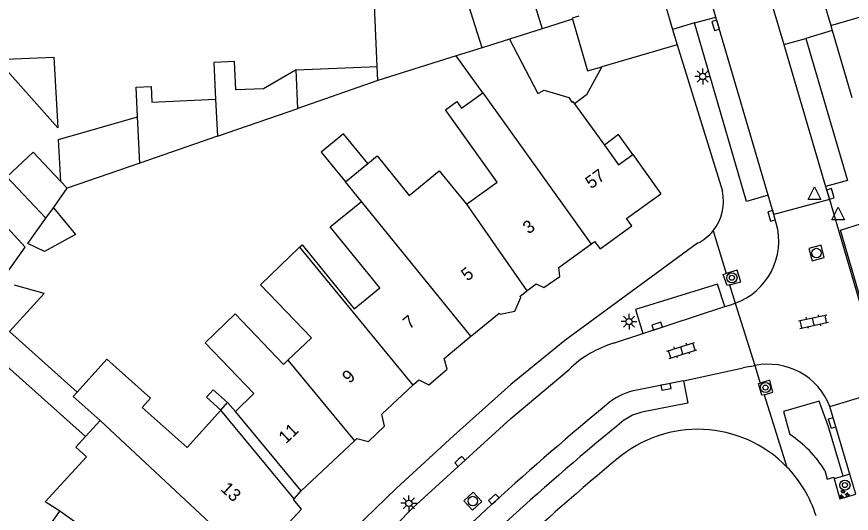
# Model space of a CAD drawing. Extents: x 132998 to 136004, y 396998 to 398512.
# Drawn here: x 134836.2 to 134902, y 397311.1 to 397350.2 of the extents above; entities that cross this region are included whole.
import ezdxf

# ---------------------------------------------------------------- set-up
doc = ezdxf.new("R2010")
doc.units = 0
for name, color, linetype in [('gg-afsc-erfafscheiding', 7, 'Continuous'), ('gg-afsc-muur', 7, 'Continuous'), ('gg-anno-huisnummerreeks BGT', 7, 'Continuous'), ('gg-bbg-bijgebouw', 7, 'Continuous'), ('gg-bbg-gedigitaliseerde bebouwing', 7, 'Continuous'), ('gg-bbg-gedigitaliseerde bebouwing onder overbouw', 7, 'Continuous'), ('gg-bbg-gedigitaliseerde bijgebouw', 7, 'Continuous'), ('gg-bbg-gedigitaliseerde overbouw', 7, 'Continuous'), ('gg-bbg-hoofdgebouw', 7, 'Continuous'), ('gg-bbg-luifel en loopbrug', 7, 'Continuous'), ('gg-bbg-onder overbouw', 7, 'Continuous'), ('gg-bbg-pand overbouw', 7, 'Continuous'), ('gg-bbg-tussenscheiding', 7, 'Continuous'), ('gg-knt-verharding', 7, 'Continuous'), ('gg-knt-verharding nz', 7, 'Continuous'), ('gt-grn-weggrens', 7, 'Continuous'), ('gt-symb-boom', 7, 'Continuous'), ('gt-symb-groenvak', 7, 'Continuous'), ('gt-symb-klinker verharding', 7, 'Continuous'), ('gt-symb-kolk', 7, 'Continuous'), ('gt-symb-lichtmast', 7, 'Continuous'), ('gt-symb-rioolschacht', 7, 'Continuous'), ('gt-symb-waterafsluiter', 7, 'Continuous')]:
    doc.layers.add(name, color=color, linetype=linetype)

# ---------------------------------------------------------------- blocks, each defined once
blk = doc.blocks.new('gt0-KOLK')
at = {"layer": 'gt-symb-kolk'}
blk.add_lwpolyline([(0, 0), (0.375, 0), (0.375, 0.4), (-0.375, 0.4), (-0.375, 0), (0, 0)], dxfattribs=at)
blk = doc.blocks.new('gt0-WAFSL')
at = {"layer": 'gt-symb-waterafsluiter'}
for p, q in [((-0.5, -0.333), (0, 0.667)), ((0, 0.667), (0.5, -0.333)), ((0.5, -0.333), (-0.5, -0.333))]:
    blk.add_line(p, q, dxfattribs=at)
blk = doc.blocks.new('gt0-BOOM')
at = {"layer": 'gt-symb-boom'}
for radius in [0.4, 0.2]:
    blk.add_circle((0, 0), radius, dxfattribs=at)
blk = doc.blocks.new('gt0-KL1')
at = {"layer": 'gt-symb-klinker verharding'}
for p, q in [((-1.15, 0.3), (1.15, 0.3)), ((-1, -0.3), (-1, 0.3)), ((-0.5, 0.3), (-0.5, 0.45)), ((0, -0.3), (0, 0.3)), ((0.5, 0.3), (0.5, 0.45)), ((1, -0.3), (1, 0.3)), ((-1.15, -0.3), (1.15, -0.3)), ((-0.5, -0.45), (-0.5, -0.3)), ((0.5, -0.45), (0.5, -0.3))]:
    blk.add_line(p, q, dxfattribs=at)
blk = doc.blocks.new('gt0-RS')
at = {"layer": 'gt-symb-rioolschacht'}
blk.add_lwpolyline([(-0.5, -0.5), (0.5, -0.5), (0.5, 0.5), (-0.5, 0.5)], close=True, dxfattribs=at)
blk.add_circle((0, 0), 0.375, dxfattribs=at)
blk = doc.blocks.new('gt0-GRVAK')
at = {"layer": 'gt-symb-groenvak'}
for p, q in [((-0.11, 0.189), (-0.228, 0.24)), ((-0.182, 0.153), (0.088, 0.153)), ((-0.091, 0.211), (-0.156, 0.322)), ((-0.047, 0.214), (-0.047, 0.393)), ((-0.004, 0.211), (0.061, 0.322)), ((0.015, 0.189), (0.133, 0.24)), ((0.262, -0.052), (0.197, 0.059)), ((0.305, -0.049), (0.305, 0.13)), ((0.349, -0.052), (0.414, 0.059)), ((-0.245, -0.228), (-0.363, -0.177)), ((-0.318, -0.264), (-0.047, -0.264)), ((-0.226, -0.206), (-0.291, -0.095)), ((-0.183, -0.203), (-0.183, -0.024)), ((-0.139, -0.206), (-0.074, -0.095)), ((-0.12, -0.228), (-0.002, -0.177)), ((0.243, -0.074), (0.125, -0.023)), ((0.17, -0.11), (0.441, -0.11)), ((0.368, -0.074), (0.486, -0.023))]:
    blk.add_line(p, q, dxfattribs=at)
blk = doc.blocks.new('gt0-LMAST')
at = {"layer": 'gt-symb-lichtmast'}
for p, q in [((-0.182, 0.173), (-0.447, 0.438)), ((-0.005, 0.246), (-0.005, 0.621)), ((0.172, 0.173), (0.437, 0.438)), ((-0.255, -0.004), (-0.63, -0.004)), ((-0.182, -0.181), (-0.447, -0.446)), ((-0.005, -0.254), (-0.005, -0.629)), ((0.437, -0.446), (0.172, -0.181)), ((0.245, -0.004), (0.62, -0.004))]:
    blk.add_line(p, q, dxfattribs=at)
blk.add_circle((-0.005, -0.004), 0.25, dxfattribs=at)

msp = doc.modelspace()

# ---------------------------------------------------------------- linework, layer by layer
at = {"layer": 'gg-afsc-erfafscheiding'}
msp.add_line((134852.832, 397319.825), (134853.455, 397319.136), dxfattribs=at)
msp.add_lwpolyline([(134852.307, 397319.239), (134851.17, 397320.257), (134851.694, 397320.844), (134852.832, 397319.825)], dxfattribs=at)
at = {"layer": 'gg-afsc-muur'}
msp.add_line((134877.63, 397349.286), (134875.057, 397348.475), dxfattribs=at)
at = {"layer": 'gg-bbg-bijgebouw'}
for p, q in [((134887.04, 397352.179), (134887.903, 397349.235)), ((134887.903, 397349.235), (134888.258, 397348.024)), ((134888.258, 397348.024), (134882.32, 397346.283))]:
    msp.add_line(p, q, dxfattribs=at)
for points in [[(134880.524, 397350.269), (134879.997, 397350.114), (134880.019, 397350.038)], [(134880.019, 397350.038), (134881.214, 397345.959), (134882.32, 397346.283)]]:
    msp.add_lwpolyline(points, dxfattribs=at)
at = {"layer": 'gg-bbg-gedigitaliseerde bebouwing'}
for p, q in [((134864.626, 397346.316), (134864.12, 397357.906)), ((134875.057, 397348.475), (134872.901, 397347.796)), ((134870.862, 397347.153), (134864.674, 397345.204)), ((134872.948, 397344.233), (134870.862, 397347.153)), ((134863.385, 397335.677), (134862.126, 397337.226)), ((134841.64, 397317.142), (134842.787, 397318.409))]:
    msp.add_line(p, q, dxfattribs=at)
for points in [[(134872.901, 397347.796), (134870.113, 397356.576), (134875.177, 397357.363)], [(134871.655, 397335.462), (134874.092, 397337.204), (134870.02, 397342.902), (134870.918, 397343.544), (134871.278, 397343.04), (134872.948, 397344.233)], [(134863.884, 397338.656), (134864.627, 397339.26), (134867.151, 397336.156), (134869.523, 397338.085), (134871.655, 397335.462)], [(134858.505, 397332.065), (134858.708, 397332.26), (134862.822, 397327.226), (134864.846, 397328.879), (134860.93, 397333.671), (134863.385, 397335.677)], [(134857.591, 397323.162), (134859.442, 397324.939), (134855.433, 397329.116), (134858.505, 397332.065)], [(134853.455, 397319.136), (134854.909, 397320.533), (134851.07, 397324.532), (134853.446, 397326.812), (134857.257, 397322.841), (134857.591, 397323.162)], [(134840.992, 397320.652), (134843.323, 397323.256), (134846.769, 397320.172), (134846.117, 397319.444), (134849.655, 397316.277), (134852.307, 397319.239)], [(134842.787, 397318.409), (134840.676, 397320.299), (134840.992, 397320.652)], [(134841.729, 397315.543), (134840.884, 397316.308), (134841.64, 397317.142)], [(134839.611, 397311.269), (134838.464, 397312), (134841.729, 397315.543)], [(134838.645, 397302.991), (134840.586, 397305.732), (134837.325, 397308.041), (134839.611, 397311.269)]]:
    msp.add_lwpolyline(points, dxfattribs=at)
at = {"layer": 'gg-bbg-gedigitaliseerde bebouwing onder overbouw'}
for p, q in [((134858.09, 397312.253), (134852.307, 397319.239)), ((134858.637, 397312.867), (134853.455, 397319.136))]:
    msp.add_line(p, q, dxfattribs=at)
at = {"layer": 'gg-bbg-gedigitaliseerde bijgebouw'}
for p, q in [((134858.236, 397346.037), (134864.626, 397346.316)), ((134864.674, 397345.204), (134858.373, 397343.003)), ((134852.033, 397340.812), (134858.373, 397343.003)), ((134852.033, 397340.812), (134845.912, 397338.697)), ((134838.336, 397338.693), (134837.517, 397339.566)), ((134839.698, 397337.244), (134838.336, 397338.693)), ((134845.912, 397338.697), (134840.187, 397336.719)), ((134839.108, 397335.184), (134840.187, 397336.719)), ((134838.521, 397334.348), (134839.108, 397335.184))]:
    msp.add_line(p, q, dxfattribs=at)
for points in [[(134834.645, 397346.877), (134839.157, 397347.039), (134839.464, 397341.49), (134834.645, 397346.877)], [(134858.236, 397346.037), (134855.671, 397344.562), (134853.489, 397344.466), (134853.381, 397346.7), (134851.751, 397346.628), (134851.891, 397343.736)], [(134845.737, 397342.345), (134845.625, 397344.678), (134846.806, 397344.735), (134846.866, 397343.493), (134851.891, 397343.736)], [(134839.698, 397337.244), (134839.516, 397340.554), (134845.737, 397342.345)], [(134863.884, 397338.656), (134861.982, 397340.996), (134860.224, 397339.566), (134862.126, 397337.226)], [(134837.517, 397339.566), (134835.446, 397337.621), (134838.521, 397334.348)], [(134835.23, 397329.744), (134836.891, 397332.068), (134834.601, 397334.542), (134832.526, 397332.522)], [(134835.651, 397325.433), (134838.378, 397328.412), (134836.057, 397329.085)]]:
    msp.add_lwpolyline(points, dxfattribs=at)
at = {"layer": 'gg-bbg-gedigitaliseerde overbouw'}
msp.add_line((134852.307, 397319.239), (134852.832, 397319.825), dxfattribs=at)
at = {"layer": 'gg-bbg-hoofdgebouw'}
for p, q in [((134899.105, 397353.867), (134900.375, 397349.536)), ((134900.375, 397349.536), (134900.49, 397349.142)), ((134900.49, 397349.142), (134902.034, 397343.88)), ((134880.168, 397343.379), (134882.531, 397340.125)), ((134884.771, 397339.382), (134886.97, 397336.28)), ((134858.637, 397312.867), (134862.828, 397316.813))]:
    msp.add_line(p, q, dxfattribs=at)
for points in [[(134875.057, 397348.475), (134877.298, 397344.188), (134877.784, 397344.442), (134879.735, 397343.869), (134879.962, 397343.49), (134880.044, 397343.55), (134880.168, 397343.379)], [(134881.482, 397332.301), (134881.766, 397332.509), (134882.19, 397331.934), (134884.706, 397333.754), (134884.284, 397334.337), (134886.97, 397336.28)], [(134876.422, 397328.641), (134876.524, 397328.724), (134877.149, 397329.175), (134877.77, 397328.889), (134879.017, 397329.758), (134878.942, 397330.467), (134881.372, 397332.22), (134881.482, 397332.301)], [(134872.011, 397325.053), (134872.091, 397325.12), (134874.247, 397326.873), (134874.313, 397326.792), (134875.483, 397327.038), (134875.946, 397328.112), (134875.876, 397328.198), (134876.422, 397328.641)], [(134867.447, 397321.212), (134867.497, 397321.258), (134867.918, 397321.61), (134868.696, 397321.218), (134870.144, 397322.464), (134869.918, 397323.295), (134872.011, 397325.053)], [(134862.828, 397316.813), (134863.029, 397317.002), (134863.949, 397316.756), (134865.215, 397317.964), (134864.992, 397318.923), (134867.447, 397321.212)], [(134854.086, 397307.898), (134854.859, 397308.739), (134855.45, 397308.196), (134855.913, 397308.697), (134856.048, 397308.587), (134858.668, 397311.438), (134858.037, 397312.194), (134858.09, 397312.253)]]:
    msp.add_lwpolyline(points, dxfattribs=at)
at = {"layer": 'gg-bbg-luifel en loopbrug'}
for p, q in [((134876.676, 397352.428), (134877.63, 397349.286)), ((134880.019, 397350.038), (134877.63, 397349.286)), ((134840.992, 397320.652), (134835.651, 397325.433)), ((134841.64, 397317.142), (134834.178, 397323.823))]:
    msp.add_line(p, q, dxfattribs=at)
msp.add_lwpolyline([(134839.108, 397335.184), (134840.851, 397333.079), (134838.422, 397331.736), (134837.108, 397332.372), (134838.521, 397334.348)], dxfattribs=at)
at = {"layer": 'gg-bbg-onder overbouw'}
msp.add_lwpolyline([(134882.531, 397340.125), (134883.658, 397338.574), (134884.771, 397339.382)], dxfattribs=at)
at = {"layer": 'gg-bbg-pand overbouw'}
msp.add_line((134858.09, 397312.253), (134858.637, 397312.867), dxfattribs=at)
msp.add_lwpolyline([(134884.771, 397339.382), (134883.654, 397340.941), (134882.531, 397340.125)], dxfattribs=at)
at = {"layer": 'gg-bbg-tussenscheiding'}
for p, q in [((134900.375, 397349.536), (134910.221, 397352.466)), ((134872.901, 397347.796), (134870.862, 397347.153)), ((134858.373, 397343.003), (134858.236, 397346.037)), ((134864.674, 397345.204), (134864.626, 397346.316)), ((134872.948, 397344.233), (134881.482, 397332.301)), ((134851.891, 397343.736), (134852.033, 397340.812)), ((134845.912, 397338.697), (134845.737, 397342.345)), ((134862.126, 397337.226), (134863.884, 397338.656)), ((134840.187, 397336.719), (134839.698, 397337.244)), ((134872.011, 397325.053), (134863.385, 397335.677)), ((134871.655, 397335.462), (134876.422, 397328.641)), ((134858.505, 397332.065), (134867.447, 397321.212)), ((134857.591, 397323.162), (134862.828, 397316.813)), ((134842.787, 397318.409), (134854.086, 397307.898)), ((134843.027, 397308.851), (134839.611, 397311.269))]:
    msp.add_line(p, q, dxfattribs=at)
at = {"layer": 'gg-knt-verharding'}
for p, q in [((134891.325, 397350.206), (134889.54, 397356.276)), ((134895.308, 397352.705), (134896.684, 397348.036)), ((134889.624, 397349.755), (134891.325, 397350.206)), ((134900.49, 397349.142), (134898.397, 397348.529)), ((134896.684, 397348.036), (134898.397, 397348.529)), ((134888.258, 397348.024), (134891.83, 397336.48)), ((134899.966, 397336.854), (134900.264, 397335.836)), ((134895.885, 397334.647), (134895.442, 397336.184)), ((134900.264, 397335.836), (134895.885, 397334.647)), ((134900.264, 397335.836), (134904.651, 397320.84)), ((134896.081, 397333.965), (134895.885, 397334.647)), ((134892.022, 397327.386), (134892.49, 397327.54)), ((134892.49, 397327.54), (134892.83, 397327.65)), ((134892.83, 397327.65), (134894.385, 397322.744)), ((134883.26, 397324.51), (134885.576, 397325.27)), ((134894, 397322.68), (134894.385, 397322.744)), ((134888.766, 397321.553), (134893.479, 397322.572)), ((134894, 397322.68), (134893.479, 397322.572)), ((134900.304, 397319.507), (134904.651, 397320.84)), ((134901.889, 397314.176), (134900.304, 397319.507)), ((134883.52, 397315.36), (134883.07, 397315)), ((134901.889, 397314.176), (134901.352, 397314.017)), ((134902.356, 397312.605), (134901.889, 397314.176)), ((134901.352, 397314.017), (134900.646, 397313.807))]:
    msp.add_line(p, q, dxfattribs=at)
for points in [[(134895.442, 397336.184), (134893.731, 397335.684), (134889.624, 397349.755)], [(134898.397, 397348.529), (134901.686, 397337.321), (134899.966, 397336.854)], [(134882.32, 397346.283), (134881.12, 397344.07), (134880.168, 397343.379)], [(134901.131, 397333.425), (134902.809, 397333.931), (134905.883, 397323.395), (134904.203, 397322.89), (134901.131, 397333.425)], [(134889.87, 397332.38), (134879.42, 397324.71), (134875.15, 397321.24), (134870.63, 397317.21), (134866.15, 397313.07), (134861.15, 397308.24), (134854.24, 397300.73), (134849.61, 397295.05), (134843.58, 397287.15), (134831.86, 397270.75)], [(134892.389, 397329.107), (134892.203, 397329.056), (134891.904, 397329.929), (134892.121, 397329.994)], [(134892.389, 397329.107), (134893.285, 397329.353), (134893.007, 397330.258), (134892.121, 397329.994)], [(134892.022, 397327.386), (134891.457, 397329.166), (134884.973, 397327.163), (134885.576, 397325.27)], [(134857.697, 397299.926), (134857.99, 397300.27), (134858.24, 397300.96), (134858.22, 397301.64), (134858.39, 397302.3), (134867.45, 397311.53), (134875.17, 397318.56), (134879.75, 397322.44)], [(134888.766, 397321.553), (134889.11, 397319.794), (134885.489, 397319.072), (134884.748, 397318.841), (134884.08, 397318.445)], [(134895.113, 397320.448), (134895.822, 397320.652), (134895.579, 397321.585), (134894.82, 397321.37)], [(134895.113, 397320.448), (134894.944, 397320.4), (134894.674, 397321.329), (134894.82, 397321.37)], [(134901.352, 397314.017), (134900.201, 397317.916), (134899.458, 397319.935), (134896.654, 397319.136), (134897.158, 397317.312)], [(134899.916, 397314.472), (134900.086, 397313.792), (134900.608, 397313.941), (134900.646, 397313.807)], [(134900.646, 397313.807), (134901.094, 397312.23), (134902.356, 397312.605)]]:
    msp.add_lwpolyline(points, dxfattribs=at)
for centre, radius, start, end in [((134888.245, 397335.675), 3.675, 321.01472, 12.65797), ((134891.053, 397332.559), 5.221, 289.90231, 15.61833), ((134888.244, 397335.678), 3.677, 296.24015, 320.97722), ((134885.832, 397316.138), 8.759, 107.07811, 133.98131), ((134895.438, 397317.639), 5.213, 21.00335, 101.64966), ((135025.902, 397145.077), 223.987, 129.28456, 135.39992), ((134889.895, 397307.938), 9.785, 44.1261, 130.66063), ((134892.011, 397309.554), 9.31, 31.8858, 56.43577), ((135009.866, 397162.92), 198.004, 129.81936, 136.54569), ((134889.893, 397307.938), 9.786, 17.61746, 44.11288)]:
    msp.add_arc(centre, radius, start, end, dxfattribs=at)
at = {"layer": 'gg-knt-verharding nz'}
for p, q in [((134895.442, 397336.184), (134891.325, 397350.206)), ((134896.684, 397348.036), (134899.966, 397336.854)), ((134885.576, 397325.27), (134892.022, 397327.386)), ((134888.766, 397321.553), (134885.098, 397320.796))]:
    msp.add_line(p, q, dxfattribs=at)
for centre, radius, start, end in [((134885.782, 397316.322), 4.526, 98.69508, 128.78427), ((135030.269, 397140.519), 232.085, 129.40347, 135.3609)]:
    msp.add_arc(centre, radius, start, end, dxfattribs=at)
at = {"layer": 'gt-grn-weggrens'}
for p, q in [((134889.624, 397349.755), (134887.903, 397349.235)), ((134891.101, 397333.363), (134892.121, 397329.994)), ((134892.389, 397329.107), (134892.83, 397327.65)), ((134894.385, 397322.744), (134894.82, 397321.37)), ((134895.113, 397320.448), (134896.919, 397314.75))]:
    msp.add_line(p, q, dxfattribs=at)

# ---------------------------------------------------------------- block references
at = {"layer": 'gt-symb-boom'}
for p in [(134892.586, 397329.665), (134895.229, 397321.012), (134901.494, 397313.326)]:
    msp.add_blockref('gt0-BOOM', p, dxfattribs=at)
at = {"layer": 'gt-symb-groenvak'}
msp.add_blockref('gt0-GRVAK', (134901.394, 397312.6), dxfattribs=at)
at = {"layer": 'gt-symb-klinker verharding'}
for p, rotation in [((134899.006, 397326.211), 12.006708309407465), ((134888.638, 397323.935), 17.583097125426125)]:
    msp.add_blockref('gt0-KL1', p, dxfattribs=dict(at, rotation=rotation))
at = {"layer": 'gt-symb-kolk'}
for p, rotation in [((134891.501, 397349.614), 106.38630565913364), ((134900.159, 397336.214), -73.19645198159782), ((134895.903, 397334.595), 105.78794705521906), ((134886.757, 397325.657), 18.362468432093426), ((134887.347, 397321.263), -168.46537934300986), ((134900.673, 397318.277), 106.55113675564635), ((134871.015, 397315.334), -137.3100422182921), ((134873.953, 397312.067), 42.36616983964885)]:
    msp.add_blockref('gt0-KOLK', p, dxfattribs=dict(at, rotation=rotation))
at = {"layer": 'gt-symb-lichtmast'}
for p in [(134890.288, 397345.533), (134884.479, 397326.208), (134867.129, 397311.892)]:
    msp.add_blockref('gt0-LMAST', p, dxfattribs=at)
at = {"layer": 'gt-symb-rioolschacht'}
for p, rotation in [((134899.251, 397331.611), 104.95356475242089), ((134872.167, 397312.065), 43.17591016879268)]:
    msp.add_blockref('gt0-RS', p, dxfattribs=dict(at, rotation=rotation))
at = {"layer": 'gt-symb-waterafsluiter'}
for p in [(134899.098, 397336.152), (134900.947, 397334.568)]:
    msp.add_blockref('gt0-WAFSL', p, dxfattribs=at)

# ---------------------------------------------------------------- texts
at = {"layer": 'gg-anno-huisnummerreeks BGT'}
for s, rotation, p in [('57', 36, (134881.488, 397336.626)), ('3', 35.8, (134876.559, 397333.062)), ('5', 39.1, (134871.747, 397329.351)), ('7', 40.1, (134867.178, 397325.56)), ('9', 43.6, (134862.443, 397321.279)), ('11', 43.3, (134857.429, 397316.535)), ('13', 317.4, (134852.233, 397312.941))]:
    msp.add_text(s, height=1, rotation=rotation, dxfattribs=at).set_placement(p)

doc.saveas('drawing.dxf')
